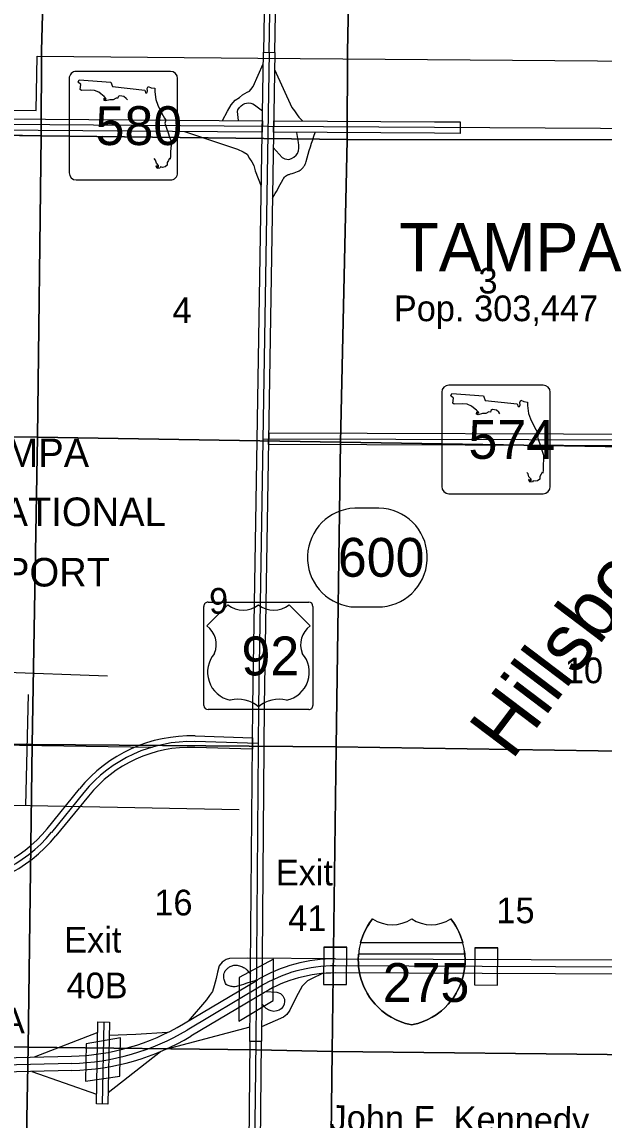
# Model space of a CAD drawing. Extents: x 380424 to 701066, y 1117407 to 1412949.
# Drawn here: x 488803 to 499000, y 1314442 to 1333668 of the extents above; entities that cross this region are included whole.
import ezdxf

# ---------------------------------------------------------------- set-up
doc = ezdxf.new("R2010")
doc.units = 0
for name, color, linetype in [('Airport Names', 7, 'Continuous'), ('Airport Runways', 7, 'Continuous'), ('Bridges   Interstate', 7, 'Continuous'), ('Cities Incorporated Area', 7, 'Continuous'), ('Connecting Roads', 7, 'Continuous'), ('County Seat Names', 7, 'Continuous'), ('Interstate Divided Highway Outline and Fill', 7, 'Continuous'), ('Interstate Highway Center Lines', 7, 'Continuous'), ('Interstate Ramps', 7, 'Continuous'), ('Interstates Related Text', 7, 'Continuous'), ('Local Roads Divided Highway Outline and Fill', 7, 'Continuous'), ('Masks for Road Features', 7, 'Continuous'), ('Narrow Canals', 7, 'Continuous'), ('Populations', 7, 'Continuous'), ('Roadshields Interstates', 7, 'Continuous'), ('Roadshilelds State Highways', 7, 'Continuous'), ('Roadshilelds US Highways', 7, 'Continuous'), ('Section Lines', 7, 'Continuous'), ('Section Numbers', 7, 'Continuous'), ('State Roads Related Text', 7, 'Continuous'), ('State Route Divided Highway Outline and Fill', 7, 'Continuous'), ('State Routes Highway Center Lines', 7, 'Continuous'), ('Township  and Range lines', 7, 'Continuous'), ('US Route Divided Highway Outline and Fill', 7, 'Continuous'), ('US Routes Highway Center Lines', 7, 'Continuous'), ('US Routes Ramps', 7, 'Continuous'), ('Wide Rivers and Canals Text', 7, 'Continuous')]:
    doc.layers.add(name, color=color, linetype=linetype)

msp = doc.modelspace()

# ---------------------------------------------------------------- linework, layer by layer
at = {"layer": 'Airport Runways'}
msp.add_line((482987, 1322486), (490302, 1322218), dxfattribs=at)
at = {"layer": 'Bridges   Interstate'}
for p, q in [((494094, 1317468), (494494, 1317466)), ((496739, 1317457), (497139, 1317456)), ((494087, 1316818), (494487, 1316816)), ((496732, 1316807), (497132, 1316806))]:
    msp.add_line(p, q, dxfattribs=at)
at = {"layer": 'Cities Incorporated Area'}
msp.add_lwpolyline([(481051, 1323915), (481109, 1327800), (482487, 1327768), (482518, 1329220), (483870, 1329183), (483917, 1332175), (489052, 1332117), (489068, 1333067), (492934, 1333036), (499624, 1332983)], dxfattribs=at)
at = {"layer": 'Connecting Roads'}
for p, q in [((487012, 1321033), (491088, 1320973)), ((490235, 1316157), (490208, 1314721))]:
    msp.add_line(p, q, dxfattribs=at)
at = {"layer": 'Interstate Divided Highway Outline and Fill'}
for p, q in [((494297, 1317267), (504906, 1317224)), ((504905, 1316974), (494296, 1317017)), ((491634, 1316124), (492921, 1316891)), ((493049, 1316676), (491761, 1315910)), ((488464, 1315529), (489673, 1315559)), ((489679, 1315309), (488470, 1315279))]:
    msp.add_line(p, q, dxfattribs=at)
for centre, radius, start, end in [((494286, 1314598), 2669, 89.7663, 120.7804), ((494286, 1314598), 2419, 89.7663, 120.7804), ((489574, 1319582), 4024, 271.4089, 300.7804), ((489574, 1319582), 4274, 271.4089, 300.7804)]:
    msp.add_arc(centre, radius, start, end, dxfattribs=at)
at = {"layer": 'Interstate Highway Center Lines'}
for p, q in [((504906, 1317099), (494297, 1317142)), ((492985, 1316784), (491697, 1316017)), ((489676, 1315434), (488467, 1315404))]:
    msp.add_line(p, q, dxfattribs=at)
for centre, radius, start, end in [((494286, 1314598), 2544, 89.7663, 120.7804), ((489574, 1319582), 4149, 271.4089, 300.7804)]:
    msp.add_arc(centre, radius, start, end, dxfattribs=at)
at = {"layer": 'Interstate Ramps'}
for p, q in [((494297, 1317267), (492749, 1317279)), ((490131, 1315977), (489016, 1315543)), ((488974, 1315291), (490111, 1314895))]:
    msp.add_line(p, q, dxfattribs=at)
for points in [[(492749, 1317279), (492436, 1317268), (492382, 1317250), (492311, 1317204), (492260, 1317143), (492226, 1317030), (492205, 1316921), (492168, 1316790), (492141, 1316693), (492091, 1316621), (492033, 1316545), (491712, 1316171)], [(494066, 1317007), (493878, 1316913), (493805, 1316879), (493711, 1316786), (493641, 1316658), (493553, 1316490), (493495, 1316365), (493443, 1316292), (493385, 1316246), (493000, 1316073)], [(493078, 1316693), (493270, 1316681), (493332, 1316657), (493375, 1316619), (493403, 1316561), (493403, 1316519), (493399, 1316471), (493380, 1316428), (493346, 1316390), (493308, 1316366), (493270, 1316352), (493217, 1316342), (493170, 1316356), (493136, 1316366), (493083, 1316392), (493004, 1316478)], [(491321, 1315681), (492799, 1316076)], [(491354, 1315973), (490798, 1315937), (490330, 1315924)], [(490312, 1314924), (491231, 1315642)]]:
    msp.add_lwpolyline(points, dxfattribs=at)
msp.add_spline([(492921, 1316891), (492602, 1316793), (492517, 1316775), (492453, 1316784), (492383, 1316818), (492349, 1316885), (492340, 1316967), (492365, 1317055), (492407, 1317100), (492450, 1317128), (492517, 1317152), (492593, 1317147), (492664, 1317123), (492702, 1317105), (492724, 1317089), (492807, 1316997)], degree=3, dxfattribs=at)
at = {"layer": 'Local Roads Divided Highway Outline and Fill'}
msp.add_lwpolyline([(490335, 1316155), (490308, 1314719), (490108, 1314723), (490135, 1316159)], close=True, dxfattribs=at)
at = {"layer": 'Masks for Road Features'}
for p, q in [((493033, 1333139), (493233, 1333136)), ((493014, 1331939), (493011, 1331739)), ((493214, 1331938), (493211, 1331738)), ((493125, 1326472), (493122, 1326272)), ((492843, 1321135), (492841, 1320935)), ((492797, 1315816), (492998, 1315822))]:
    msp.add_line(p, q, dxfattribs=at)
for points in [[(494094, 1317468), (494087, 1316818), (494487, 1316816), (494494, 1317466)], [(496739, 1317457), (496732, 1316807), (497132, 1316806), (497139, 1317456)], [(492607, 1316937), (492600, 1316176), (493204, 1316535), (493210, 1317258)], [(489928, 1315774), (489916, 1315121), (490517, 1315208), (490530, 1315879)]]:
    msp.add_lwpolyline(points, close=True, dxfattribs=at)
at = {"layer": 'Narrow Canals'}
for points in [[(488869, 1319947), (488917, 1321892)], [(492606, 1319876), (486811, 1319986), (484354, 1320029)]]:
    msp.add_lwpolyline(points, dxfattribs=at)
at = {"layer": 'Roadshields Interstates'}
for p, q in [((494735, 1317544), (494736, 1317549)), ((496526, 1317544), (494735, 1317544)), ((496556, 1317394), (496562, 1317344)), ((496562, 1317344), (494699, 1317344))]:
    msp.add_line(p, q, dxfattribs=at)
for points in [[(494946, 1317964), (494915, 1317923), (494894, 1317894), (494856, 1317834), (494828, 1317783), (494804, 1317736), (494775, 1317668), (494747, 1317588), (494727, 1317517), (494722, 1317494)], [(494736, 1317549), (494735, 1317544), (494747, 1317588), (494775, 1317668), (494804, 1317736), (494828, 1317783), (494856, 1317834), (494894, 1317894), (494915, 1317923), (494946, 1317964)], [(496538, 1317494), (496533, 1317517), (496514, 1317588), (496485, 1317668), (496456, 1317736), (496433, 1317783), (496404, 1317834), (496366, 1317894), (496346, 1317923), (496314, 1317964)], [(496314, 1317964), (496346, 1317923), (496366, 1317894), (496404, 1317834), (496433, 1317783), (496456, 1317736), (496485, 1317668), (496514, 1317588), (496526, 1317544)], [(494705, 1317394), (494702, 1317376), (494698, 1317332), (494694, 1317255), (494696, 1317190), (494701, 1317123), (494709, 1317061), (494723, 1316985), (494746, 1316902), (494767, 1316839), (494794, 1316773), (494826, 1316708), (494850, 1316663), (494892, 1316596), (494928, 1316545), (494990, 1316471), (495052, 1316406), (495110, 1316355), (495203, 1316284), (495273, 1316241), (495357, 1316197), (495431, 1316165), (495520, 1316134), (495580, 1316118), (495630, 1316107)], [(494712, 1317444), (494705, 1317394)], [(494722, 1317494), (494713, 1317448), (494712, 1317444)], [(495630, 1316107), (495681, 1316118), (495740, 1316134), (495829, 1316165), (495903, 1316197), (495988, 1316241), (496057, 1316284), (496150, 1316355), (496208, 1316406), (496271, 1316471), (496332, 1316545), (496368, 1316596), (496410, 1316663), (496435, 1316708), (496466, 1316773), (496493, 1316839), (496515, 1316902), (496537, 1316985), (496552, 1317061), (496560, 1317123), (496565, 1317190), (496566, 1317255), (496563, 1317332), (496558, 1317376), (496556, 1317394)], [(495630, 1316107), (495681, 1316118), (495740, 1316134), (495829, 1316165), (495903, 1316197), (495988, 1316241), (496057, 1316284), (496150, 1316355), (496208, 1316406), (496271, 1316471), (496332, 1316545), (496368, 1316596), (496410, 1316663), (496435, 1316708), (496466, 1316773), (496493, 1316839), (496515, 1316902), (496537, 1316985), (496552, 1317061), (496560, 1317123), (496565, 1317190), (496566, 1317255), (496563, 1317332), (496558, 1317376), (496556, 1317394)], [(496548, 1317444), (496548, 1317448), (496538, 1317494)], [(496556, 1317394), (496548, 1317444)], [(494699, 1317344), (494699, 1317345), (494698, 1317332), (494694, 1317255), (494696, 1317190), (494701, 1317123), (494709, 1317061), (494723, 1316985), (494746, 1316902), (494767, 1316839), (494794, 1316773), (494826, 1316708), (494850, 1316663), (494892, 1316596), (494928, 1316545), (494990, 1316471), (495052, 1316406), (495110, 1316355), (495203, 1316284), (495273, 1316241), (495357, 1316197), (495431, 1316165), (495520, 1316134), (495580, 1316118), (495630, 1316107)], [(495630, 1316107), (495580, 1316118), (495520, 1316134), (495431, 1316165), (495357, 1316197), (495273, 1316241), (495203, 1316284), (495110, 1316355), (495052, 1316406), (494990, 1316471), (494928, 1316545), (494892, 1316596), (494850, 1316663), (494826, 1316708), (494794, 1316773), (494767, 1316839), (494746, 1316902), (494723, 1316985), (494709, 1317061), (494701, 1317123), (494696, 1317190), (494694, 1317255), (494698, 1317332), (494699, 1317344)], [(496562, 1317344), (496563, 1317332), (496566, 1317255), (496565, 1317190), (496560, 1317123), (496552, 1317061), (496537, 1316985), (496515, 1316902), (496493, 1316839), (496466, 1316773), (496435, 1316708), (496410, 1316663), (496368, 1316596), (496332, 1316545), (496271, 1316471), (496208, 1316406), (496150, 1316355), (496057, 1316284), (495988, 1316241), (495903, 1316197), (495829, 1316165), (495740, 1316134), (495681, 1316118), (495630, 1316107)]]:
    msp.add_lwpolyline(points, dxfattribs=at)
for centre, radius, start, end in [((495840, 1317251), 1143, 141.4166, 165.1757), ((495289, 1318480), 619, 236.3696, 303.4101), ((495289, 1318480), 619, 236.3696, 303.4101), ((495289, 1318480), 619, 236.3696, 303.4101), ((495971, 1318485), 623, 236.8292, 303.3933), ((495971, 1318485), 623, 236.8292, 303.3933), ((495971, 1318485), 623, 236.8292, 303.3933)]:
    msp.add_arc(centre, radius, start, end, dxfattribs=at)
at = {"layer": 'Roadshilelds State Highways'}
for p, q in [((491405, 1332803), (489755, 1332803)), ((489630, 1332678), (489630, 1331028)), ((491530, 1331028), (491530, 1332678)), ((489755, 1330903), (491405, 1330903)), ((497932, 1327309), (496282, 1327309)), ((496157, 1327184), (496157, 1325534)), ((498057, 1325534), (498057, 1327184)), ((496282, 1325409), (497932, 1325409)), ((495056, 1325158), (494632, 1325158)), ((494565, 1323430), (495117, 1323430))]:
    msp.add_line(p, q, dxfattribs=at)
for points in [[(490649, 1332304), (490630, 1332329), (490587, 1332366), (490517, 1332376), (490488, 1332362), (490484, 1332333), (490455, 1332336), (490402, 1332306), (490343, 1332306), (490267, 1332287), (490241, 1332293), (490244, 1332336), (490260, 1332306), (490277, 1332323), (490241, 1332366), (490185, 1332409), (490148, 1332438), (490076, 1332471), (490000, 1332475), (489845, 1332471), (489822, 1332488), (489835, 1332574), (489789, 1332616), (489805, 1332656)], [(489805, 1332656), (490359, 1332616), (490389, 1332537), (490953, 1332475), (490966, 1332428), (490989, 1332428), (491005, 1332461), (490995, 1332501), (491015, 1332541), (491065, 1332517), (491131, 1332508), (491131, 1332445), (491150, 1332310), (491183, 1332214), (491253, 1332066), (491299, 1331986), (491325, 1331950), (491305, 1331894), (491332, 1331825), (491365, 1331729), (491388, 1331650), (491414, 1331581), (491414, 1331518), (491408, 1331393), (491404, 1331320), (491401, 1331264), (491388, 1331281), (491371, 1331244), (491348, 1331205), (491348, 1331159), (491309, 1331129), (491266, 1331122), (491230, 1331129), (491216, 1331109), (491173, 1331102), (491154, 1331139), (491164, 1331155), (491177, 1331132), (491193, 1331126), (491193, 1331155), (491157, 1331198), (491144, 1331251), (491121, 1331275)], [(497177, 1326809), (497157, 1326835), (497114, 1326871), (497045, 1326881), (497015, 1326868), (497012, 1326838), (496983, 1326841), (496930, 1326812), (496870, 1326812), (496795, 1326792), (496768, 1326799), (496772, 1326841), (496788, 1326812), (496805, 1326828), (496768, 1326871), (496712, 1326914), (496676, 1326944), (496603, 1326977), (496528, 1326980), (496373, 1326977), (496350, 1326993), (496363, 1327079), (496317, 1327122), (496333, 1327161)], [(496333, 1327161), (496887, 1327122), (496917, 1327043), (497480, 1326980), (497493, 1326934), (497517, 1326934), (497533, 1326967), (497523, 1327006), (497543, 1327046), (497592, 1327023), (497658, 1327013), (497658, 1326950), (497678, 1326815), (497711, 1326719), (497780, 1326571), (497826, 1326492), (497853, 1326456), (497833, 1326399), (497859, 1326330), (497892, 1326235), (497915, 1326155), (497942, 1326086), (497942, 1326023), (497935, 1325898), (497932, 1325826), (497929, 1325769), (497915, 1325786), (497899, 1325750), (497876, 1325710), (497876, 1325664), (497836, 1325634), (497793, 1325628), (497757, 1325634), (497744, 1325614), (497701, 1325608), (497681, 1325644), (497691, 1325661), (497704, 1325638), (497721, 1325631), (497721, 1325661), (497685, 1325704), (497671, 1325756), (497649, 1325781)]]:
    msp.add_lwpolyline(points, dxfattribs=at)
for centre, radius, start, end in [((489755, 1332678), 125, 90.0003, 180.0003), ((491405, 1332678), 125, 0.0003, 90.0003), ((489755, 1331028), 125, 180.0003, 270.0003), ((491405, 1331028), 125, 270.0003, 0.0003), ((496282, 1327184), 125, 90.0005, 180.0005), ((497932, 1327184), 125, 0.0005, 90.0005), ((496282, 1325534), 125, 180.0005, 270.0005), ((497932, 1325534), 125, 270.0005, 0.0005), ((494671, 1324291), 867, 92.559, 262.9758), ((495037, 1324292), 866, 275.3162, 88.7035)]:
    msp.add_arc(centre, radius, start, end, dxfattribs=at)
at = {"layer": 'Roadshilelds US Highways'}
for p, q in [((491990, 1321703), (491990, 1323436)), ((492409, 1323461), (492040, 1323095)), ((492065, 1323511), (493826, 1323511)), ((492409, 1323461), (492409, 1323461)), ((492946, 1323459), (492946, 1323459)), ((493851, 1323095), (493482, 1323461)), ((493901, 1323436), (493901, 1321703)), ((493826, 1321628), (492065, 1321628))]:
    msp.add_line(p, q, dxfattribs=at)
for centre, radius, start, end in [((492065, 1323436), 75, 90.0003, 180.0003), ((492679, 1323797), 430, 231.2918, 308.3628), ((493213, 1323797), 430, 231.6377, 308.7087), ((493826, 1323436), 75, 0.0003, 90.0003), ((491798, 1322765), 409, 338.3059, 53.8202), ((494093, 1322765), 409, 126.1804, 201.6947), ((492555, 1322283), 501, 138.7834, 258.2381), ((493336, 1322283), 501, 281.7625, 41.2172), ((492065, 1321703), 75, 180.0003, 270.0003), ((492586, 1321251), 558, 49.9104, 103.7768), ((493305, 1321251), 558, 76.2237, 130.0901), ((493826, 1321703), 75, 270.0003, 0.0003)]:
    msp.add_arc(centre, radius, start, end, dxfattribs=at)
at = {"layer": 'Section Lines'}
for points in [[(489248, 1336967), (489143, 1333165), (489143, 1333160), (489140, 1331672), (483891, 1331767), (483921, 1333189), (484005, 1337011), (484007, 1337023)], [(494583, 1336937), (494506, 1333145), (494506, 1333133), (494497, 1331613), (489140, 1331672), (489143, 1333160), (489143, 1333165), (489248, 1336967)], [(499908, 1336943), (499908, 1336929), (499873, 1333128), (499843, 1333127), (499843, 1333122), (499808, 1331605), (494497, 1331613), (494506, 1333133), (494506, 1333145), (494583, 1336937)], [(489140, 1331672), (489073, 1326399), (483759, 1326425), (483885, 1331722), (483891, 1331767)], [(494497, 1331613), (494497, 1331601), (494384, 1326308), (489073, 1326399), (489140, 1331672)], [(499808, 1331605), (499732, 1326224), (494384, 1326308), (494497, 1331601), (494497, 1331613)], [(489073, 1326399), (488981, 1321017), (483671, 1321107), (483759, 1326425)], [(494384, 1326308), (494310, 1320978), (488981, 1321017), (489073, 1326399)], [(499732, 1326224), (499662, 1320895), (494310, 1320978), (494384, 1326308)], [(488981, 1321017), (488912, 1315717), (483611, 1315813), (483669, 1321091), (483671, 1321107)], [(494310, 1320978), (494310, 1320962), (494239, 1315640), (492914, 1315672), (488912, 1315717), (488981, 1321017)], [(499662, 1320895), (499592, 1315847), (499589, 1315582), (494239, 1315640), (494310, 1320962), (494310, 1320978)], [(494239, 1315640), (494173, 1310298), (488837, 1310379), (488815, 1310369), (488912, 1315717), (492914, 1315672)], [(499589, 1315582), (499548, 1310218), (494173, 1310298), (494239, 1315640)]]:
    msp.add_lwpolyline(points, close=True, dxfattribs=at)
msp.add_lwpolyline([(483534, 1311299), (483611, 1315813), (488912, 1315717), (488815, 1310369), (485556, 1310410)], dxfattribs=at)
at = {"layer": 'State Route Divided Highway Outline and Fill'}
for p, q in [((489243, 1319542), (489812, 1320241)), ((489967, 1320115), (489398, 1319416))]:
    msp.add_line(p, q, dxfattribs=at)
for points in [[(493255, 1346432), (493189, 1342462), (493033, 1333139), (493233, 1333136), (493388, 1342459), (493455, 1346429)], [(449994, 1344364), (454985, 1340762), (460367, 1336878), (464957, 1333566), (465504, 1333171), (465876, 1332927), (466264, 1332719), (467332, 1332321), (467912, 1332128), (493014, 1331939), (493011, 1331739), (467878, 1331928), (467266, 1332132), (466182, 1332537), (465774, 1332755), (465391, 1333007), (464840, 1333404), (460250, 1336716), (454868, 1340600), (449885, 1344196)], [(491838, 1321167), (492844, 1321135), (492841, 1320935), (491831, 1320967)]]:
    msp.add_lwpolyline(points, dxfattribs=at)
for points in [[(493125, 1326472), (500011, 1326449), (500460, 1326449), (500460, 1326249), (500010, 1326249), (493122, 1326272)], [(492672, 1284756), (492694, 1289218), (492773, 1296050), (492967, 1312928), (492973, 1313438), (492998, 1315822), (492797, 1315816), (492773, 1313440), (492767, 1312930), (492574, 1296052), (492494, 1289219), (492472, 1284757)]]:
    msp.add_lwpolyline(points, close=True, dxfattribs=at)
for centre, radius, start, end in [((491759, 1318658), 2510, 88.2036, 140.8826), ((491759, 1318658), 2310, 88.2036, 140.8826), ((487424, 1321022), 2344, 268.7797, 320.8827), ((487424, 1321022), 2544, 268.7797, 320.8827)]:
    msp.add_arc(centre, radius, start, end, dxfattribs=at)
at = {"layer": 'State Routes Highway Center Lines'}
for p, q in [((492942, 1321032), (491834, 1321067)), ((489889, 1320178), (489321, 1319479))]:
    msp.add_line(p, q, dxfattribs=at)
for points in [[(493133, 1333138), (493289, 1342460), (493355, 1346430)], [(493112, 1331838), (467895, 1332028), (467299, 1332227), (466223, 1332628), (465825, 1332841), (465448, 1333089), (464899, 1333485), (460309, 1336797), (454927, 1340681), (449940, 1344280)], [(493024, 1326372), (500010, 1326349), (502518, 1326341), (509056, 1326319), (511532, 1326311), (522281, 1326276), (530649, 1326248), (533643, 1326238), (548419, 1326189), (552952, 1326174), (557323, 1326160), (557809, 1326158), (559657, 1326184), (559657, 1326184), (564881, 1326255)], [(492899, 1315819), (492873, 1313439), (492867, 1312929), (492674, 1296051), (492594, 1289218), (492572, 1284757)]]:
    msp.add_lwpolyline(points, dxfattribs=at)
for centre, radius, start, end in [((491759, 1318658), 2410, 88.2036, 140.8826), ((487424, 1321022), 2444, 268.7797, 320.8827)]:
    msp.add_arc(centre, radius, start, end, dxfattribs=at)
at = {"layer": 'Township  and Range lines'}
for p, q in [((483891, 1331767), (489140, 1331672)), ((489140, 1331672), (494497, 1331613)), ((494497, 1331613), (499808, 1331605))]:
    msp.add_line(p, q, dxfattribs=at)
at = {"layer": 'US Route Divided Highway Outline and Fill'}
for points in [[(493048, 1321697), (492998, 1315822), (492797, 1315816), (492848, 1321700), (493033, 1333139), (493233, 1333136)], [(493214, 1331938), (496031, 1331921), (496480, 1331918), (496480, 1331718), (496030, 1331721), (493211, 1331738)]]:
    msp.add_lwpolyline(points, close=True, dxfattribs=at)
at = {"layer": 'US Routes Highway Center Lines'}
for points in [[(493133, 1333138), (492948, 1321698), (492899, 1315819)], [(538525, 1331568), (508633, 1331746), (496031, 1331821), (493112, 1331838)]]:
    msp.add_lwpolyline(points, dxfattribs=at)
at = {"layer": 'US Routes Ramps'}
for points in [[(492318, 1331944), (492404, 1332108), (492467, 1332219), (492536, 1332298), (492615, 1332346), (492667, 1332393), (492747, 1332441), (492789, 1332456), (492815, 1332483), (492852, 1332536), (493030, 1332933)], [(493228, 1332836), (493528, 1332168), (493575, 1332115), (493623, 1332041), (493654, 1331999), (493715, 1331935)], [(492596, 1331942), (492576, 1332098), (492584, 1332127), (492611, 1332168), (492643, 1332202), (492672, 1332222), (492706, 1332238), (492764, 1332250), (492810, 1332248), (492848, 1332235), (492874, 1332218), (493017, 1332114)], [(491649, 1331749), (492579, 1331443), (492679, 1331395), (492748, 1331353), (492790, 1331279), (492832, 1331221), (492864, 1331153), (492890, 1331063), (492995, 1330791)], [(493206, 1331473), (493364, 1331293), (493410, 1331273), (493478, 1331262), (493524, 1331275), (493566, 1331300), (493606, 1331336), (493629, 1331368), (493647, 1331414), (493651, 1331460), (493654, 1331510), (493649, 1331557), (493621, 1331735)]]:
    msp.add_lwpolyline(points, dxfattribs=at)
msp.add_spline([(493192, 1330584), (493372, 1330902), (493392, 1330936), (493418, 1330966), (493457, 1330991), (493508, 1331007), (493630, 1331050), (493690, 1331080), (493720, 1331110), (493748, 1331149), (493765, 1331179), (493780, 1331224), (493937, 1331733)], degree=3, dxfattribs=at)

# ---------------------------------------------------------------- texts
at = {"layer": 'Airport Names'}
for s, p in [('TAMPA', (487677, 1325874)), ('INTERNATIONAL', (485974, 1324842)), ('AIRPORT', (487374, 1323784))]:
    msp.add_text(s, height=500, rotation=0.0002, dxfattribs=at).set_placement(p)
at = {"layer": 'County Seat Names'}
msp.add_text('TAMPA', height=845, rotation=0.0006, dxfattribs=at).set_placement((495414, 1329302))
at = {"layer": 'Interstates Related Text'}
for s, p in [('Exit ', (493249, 1318550)), ('41', (493467, 1317750)), ('Exit ', (489542, 1317374)), ('40B', (489583, 1316574)), ('40A', (487783, 1315958))]:
    msp.add_text(s, height=450, dxfattribs=at).set_placement(p)
at = {"layer": 'Populations'}
msp.add_text('Pop. 303,447', height=450, rotation=0.0006, dxfattribs=at).set_placement((495317, 1328429))
at = {"layer": 'Roadshields Interstates'}
msp.add_text('275', height=680, rotation=0.0005, dxfattribs=at).set_placement((495123, 1316510))
at = {"layer": 'Roadshilelds State Highways'}
for s, rotation, p in [('580', 0.0003, (490093, 1331513)), ('574', 0.0005, (496626, 1326019)), ('600', 0.0003, (494337, 1323954))]:
    msp.add_text(s, height=680, rotation=rotation, dxfattribs=at).set_placement(p)
at = {"layer": 'Roadshilelds US Highways'}
msp.add_text('92', height=680, rotation=0.0003, dxfattribs=at).set_placement((492649, 1322228))
at = {"layer": 'Section Numbers'}
for s, p in [('3', (496799, 1328914)), ('4', (491440, 1328396)), ('9', (492081, 1323307)), ('10', (498313, 1322090)), ('16', (491121, 1318025)), ('15', (497114, 1317888))]:
    msp.add_text(s, height=450, dxfattribs=at).set_placement(p)
at = {"layer": 'State Roads Related Text'}
msp.add_text('John F. Kennedy   Blvd.', height=450, rotation=359.4337, dxfattribs=at).set_placement((494189, 1314254))
at = {"layer": 'Wide Rivers and Canals Text'}
msp.add_text('Hillsborough', height=1000, rotation=52.8962, dxfattribs=at).set_placement((497383, 1320724))

doc.saveas('drawing.dxf')
